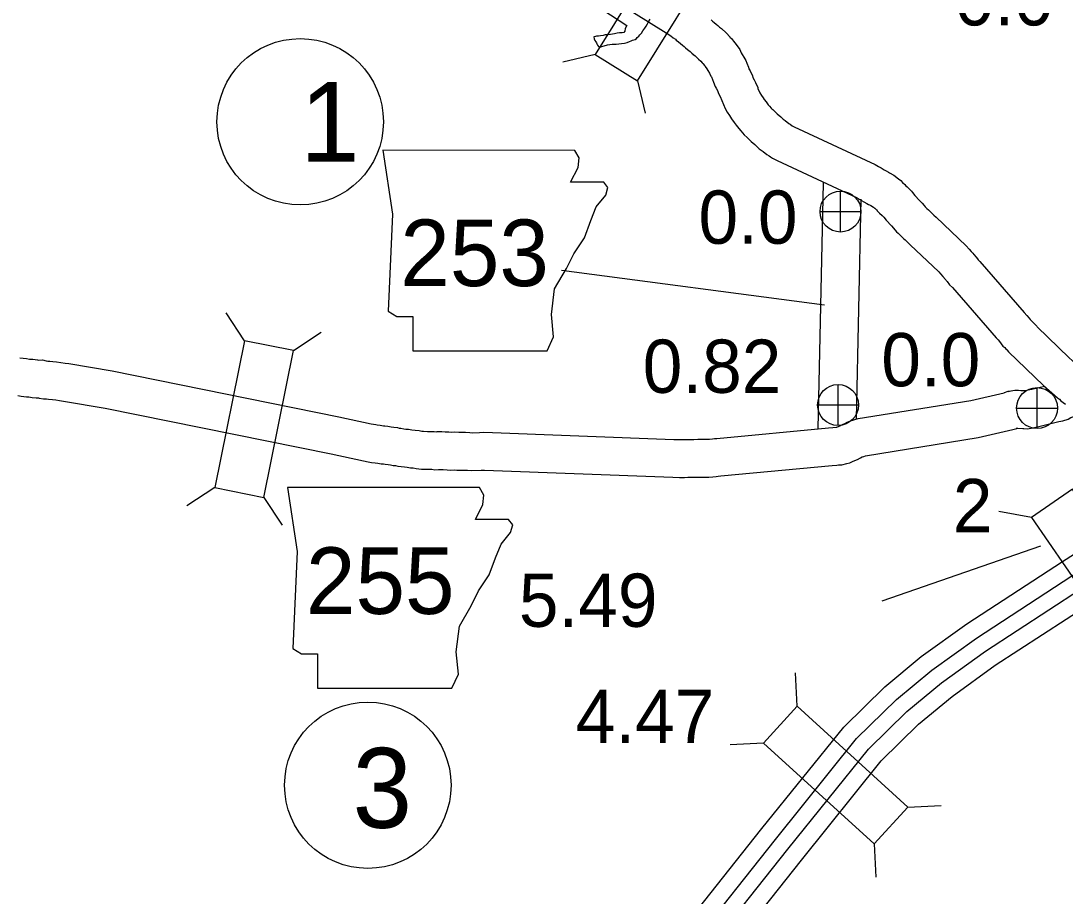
# Model space of a CAD drawing. Extents: x -939622 to -934245, y 1383184 to 1385301.
# Drawn here: x -936413.38 to -936388.54, y 1384539.92 to 1384560.75 of the extents above; entities that cross this region are included whole.
import ezdxf

# ---------------------------------------------------------------- set-up
doc = ezdxf.new("R2010")
doc.units = 0
for name, color, linetype in [('Level 10', 7, 'Continuous'), ('Level 20', 7, 'Continuous'), ('Level 21', 7, 'Continuous'), ('Level 25', 7, 'Continuous'), ('Level 26', 7, 'Continuous'), ('Level 27', 7, 'Continuous'), ('Level 9', 7, 'Continuous')]:
    doc.layers.add(name, color=color, linetype=linetype)

msp = doc.modelspace()

# ---------------------------------------------------------------- linework, layer by layer
at = {"layer": 'Level 10'}
for p, q in [((-936396.806, 1384560.644), (-936396.792, 1384560.631)), ((-936397.381, 1384559.951), (-936397.396, 1384559.964)), ((-936389.285, 1384553.558), (-936389.27, 1384553.543)), ((-936389.915, 1384552.916), (-936389.93, 1384552.931))]:
    msp.add_line(p, q, dxfattribs=at)
for points in [[(-936399.167, 1384561.174), (-936398.032, 1384560.469), (-936397.926, 1384560.396), (-936397.865, 1384560.351), (-936397.814, 1384560.316), (-936397.793, 1384560.298), (-936397.743, 1384560.257), (-936397.695, 1384560.218), (-936397.641, 1384560.173), (-936397.604, 1384560.143), (-936397.573, 1384560.116), (-936397.529, 1384560.074), (-936397.465, 1384560.022), (-936397.422, 1384559.985), (-936397.381, 1384559.951)], [(-936396.965, 1384560.781), (-936396.93, 1384560.746), (-936396.891, 1384560.715), (-936396.843, 1384560.674), (-936396.806, 1384560.644)], [(-936396.792, 1384560.631), (-936396.762, 1384560.604), (-936396.72, 1384560.57), (-936396.605, 1384560.468), (-936396.601, 1384560.463), (-936396.521, 1384560.375), (-936396.517, 1384560.37), (-936396.477, 1384560.334), (-936396.433, 1384560.272), (-936396.397, 1384560.23), (-936396.369, 1384560.189), (-936396.283, 1384560.073), (-936396.246, 1384559.993), (-936396.225, 1384559.957), (-936396.188, 1384559.892), (-936396.139, 1384559.811), (-936396.116, 1384559.746), (-936396.071, 1384559.649), (-936396.064, 1384559.612), (-936396.064, 1384559.61), (-936396.038, 1384559.567), (-936395.983, 1384559.443), (-936395.969, 1384559.406), (-936395.941, 1384559.355), (-936395.911, 1384559.286), (-936395.855, 1384559.17), (-936395.85, 1384559.128), (-936395.848, 1384559.126), (-936395.803, 1384559.043), (-936395.762, 1384558.979), (-936395.727, 1384558.919), (-936395.7, 1384558.882), (-936395.658, 1384558.831), (-936395.603, 1384558.759), (-936395.572, 1384558.722), (-936395.533, 1384558.678), (-936395.521, 1384558.664), (-936395.499, 1384558.643), (-936395.454, 1384558.603), (-936395.396, 1384558.545), (-936395.308, 1384558.468), (-936395.254, 1384558.415), (-936395.206, 1384558.384), (-936395.116, 1384558.314), (-936395.085, 1384558.294), (-936395.035, 1384558.259), (-936395.022, 1384558.251), (-936395.008, 1384558.242), (-936394.991, 1384558.233), (-936393.062, 1384557.337), (-936392.98, 1384557.286), (-936392.921, 1384557.253), (-936392.873, 1384557.222), (-936392.846, 1384557.207), (-936392.803, 1384557.186), (-936392.742, 1384557.152), (-936392.722, 1384557.14), (-936392.617, 1384557.085), (-936392.503, 1384556.996), (-936392.455, 1384556.955), (-936392.409, 1384556.91), (-936392.356, 1384556.858), (-936392.331, 1384556.827), (-936392.298, 1384556.804), (-936392.236, 1384556.743), (-936392.2, 1384556.7), (-936392.173, 1384556.67), (-936392.117, 1384556.601), (-936392.005, 1384556.479), (-936391.947, 1384556.413), (-936391.898, 1384556.358), (-936391.871, 1384556.331), (-936391.833, 1384556.291), (-936391.79, 1384556.256), (-936391.755, 1384556.218), (-936391.728, 1384556.195), (-936391.669, 1384556.133), (-936391.614, 1384556.081), (-936390.894, 1384555.403), (-936390.825, 1384555.32), (-936390.78, 1384555.268), (-936390.741, 1384555.225), (-936390.712, 1384555.197), (-936390.657, 1384555.128), (-936390.629, 1384555.091), (-936390.614, 1384555.071), (-936390.57, 1384555.027), (-936389.516, 1384553.813), (-936389.45, 1384553.742), (-936389.401, 1384553.679), (-936389.376, 1384553.648), (-936389.321, 1384553.594), (-936389.285, 1384553.558)], [(-936397.396, 1384559.964), (-936397.346, 1384559.919), (-936397.32, 1384559.898), (-936397.265, 1384559.844), (-936397.21, 1384559.795), (-936397.18, 1384559.755), (-936397.163, 1384559.74), (-936397.112, 1384559.681), (-936397.103, 1384559.668), (-936397.062, 1384559.612), (-936397.043, 1384559.572), (-936397.004, 1384559.506), (-936396.967, 1384559.44), (-936396.955, 1384559.42), (-936396.907, 1384559.292), (-936396.864, 1384559.196), (-936396.841, 1384559.156), (-936396.816, 1384559.1), (-936396.787, 1384559.023), (-936396.748, 1384558.955), (-936396.626, 1384558.671), (-936396.579, 1384558.585), (-936396.528, 1384558.506), (-936396.479, 1384558.423), (-936396.414, 1384558.335), (-936396.365, 1384558.273), (-936396.305, 1384558.196), (-936396.256, 1384558.137), (-936396.216, 1384558.092), (-936396.174, 1384558.041), (-936396.105, 1384557.978), (-936396.072, 1384557.948), (-936396.009, 1384557.886), (-936395.921, 1384557.809), (-936395.818, 1384557.707), (-936395.727, 1384557.649), (-936395.635, 1384557.577), (-936395.583, 1384557.544), (-936395.548, 1384557.52), (-936395.5, 1384557.487), (-936395.442, 1384557.454), (-936395.393, 1384557.428), (-936393.491, 1384556.544), (-936393.44, 1384556.512), (-936393.384, 1384556.481), (-936393.331, 1384556.447), (-936393.261, 1384556.408), (-936393.22, 1384556.388), (-936393.196, 1384556.375), (-936393.167, 1384556.357), (-936393.105, 1384556.324), (-936393.074, 1384556.3), (-936393.067, 1384556.294), (-936393.04, 1384556.268), (-936393.026, 1384556.254), (-936393.013, 1384556.237), (-936392.957, 1384556.177), (-936392.892, 1384556.119), (-936392.884, 1384556.114), (-936392.858, 1384556.085), (-936392.799, 1384556.012), (-936392.674, 1384555.877), (-936392.623, 1384555.819), (-936392.551, 1384555.737), (-936392.511, 1384555.698), (-936392.446, 1384555.631), (-936392.41, 1384555.601), (-936392.385, 1384555.573), (-936392.351, 1384555.544), (-936392.301, 1384555.492), (-936392.23, 1384555.425), (-936391.551, 1384554.785), (-936391.511, 1384554.737), (-936391.453, 1384554.67), (-936391.389, 1384554.6), (-936391.381, 1384554.592), (-936391.37, 1384554.578), (-936391.348, 1384554.549), (-936391.29, 1384554.473), (-936391.226, 1384554.41), (-936390.187, 1384553.213), (-936390.137, 1384553.16), (-936390.108, 1384553.122), (-936390.024, 1384553.016), (-936389.981, 1384552.981), (-936389.951, 1384552.951), (-936389.915, 1384552.916)], [(-936394.295, 1384556.903), (-936394.422, 1384551.044)], [(-936393.404, 1384556.509), (-936393.517, 1384551.278)], [(-936389.27, 1384553.543), (-936389.22, 1384553.489), (-936389.206, 1384553.47), (-936388.444, 1384552.735), (-936388.158, 1384552.482), (-936388.107, 1384552.445), (-936388.066, 1384552.408), (-936387.996, 1384552.365), (-936387.933, 1384552.327), (-936387.901, 1384552.304), (-936387.816, 1384552.254), (-936387.803, 1384552.24), (-936385.757, 1384551.045), (-936385.696, 1384550.999), (-936385.686, 1384550.994), (-936385.661, 1384550.982), (-936385.587, 1384550.949), (-936385.513, 1384550.905), (-936385.51, 1384550.903), (-936385.481, 1384550.891), (-936385.443, 1384550.87), (-936385.405, 1384550.853), (-936385.365, 1384550.834), (-936384.533, 1384550.494)], [(-936413.404, 1384552.738), (-936413.328, 1384552.728), (-936413.25, 1384552.717), (-936413.175, 1384552.706), (-936413.098, 1384552.703), (-936412.987, 1384552.684), (-936412.975, 1384552.682), (-936412.87, 1384552.684), (-936412.782, 1384552.664), (-936412.74, 1384552.657), (-936412.691, 1384552.653), (-936412.625, 1384552.647), (-936412.536, 1384552.636), (-936412.435, 1384552.627), (-936412.332, 1384552.609), (-936412.241, 1384552.598), (-936411.214, 1384552.425), (-936405.821, 1384551.328), (-936405.047, 1384551.167), (-936404.943, 1384551.145), (-936404.904, 1384551.138), (-936404.84, 1384551.131), (-936404.758, 1384551.118), (-936404.726, 1384551.114), (-936404.654, 1384551.111), (-936404.574, 1384551.096), (-936404.514, 1384551.088), (-936404.426, 1384551.074), (-936404.383, 1384551.065), (-936404.342, 1384551.06), (-936404.273, 1384551.048), (-936404.228, 1384551.041), (-936404.159, 1384551.034), (-936404.081, 1384551.025), (-936404.001, 1384551.014), (-936403.909, 1384551.003), (-936403.846, 1384550.99), (-936403.803, 1384550.986), (-936403.707, 1384550.984), (-936403.638, 1384550.982), (-936403.555, 1384550.983), (-936403.504, 1384550.976), (-936403.479, 1384550.978), (-936403.37, 1384550.979), (-936403.291, 1384550.973), (-936403.2, 1384550.971), (-936403.146, 1384550.967), (-936403.058, 1384550.971), (-936402.964, 1384550.964), (-936402.922, 1384550.963), (-936402.807, 1384550.964), (-936402.704, 1384550.958), (-936402.639, 1384550.954), (-936402.475, 1384550.958), (-936402.367, 1384550.966), (-936397.847, 1384550.792), (-936397.705, 1384550.788), (-936397.623, 1384550.788), (-936397.542, 1384550.792), (-936397.459, 1384550.793), (-936397.377, 1384550.794), (-936397.283, 1384550.798), (-936397.223, 1384550.796), (-936397.161, 1384550.8), (-936397.096, 1384550.797), (-936397.046, 1384550.797), (-936397.003, 1384550.8), (-936396.931, 1384550.809), (-936396.882, 1384550.813), (-936396.826, 1384550.819), (-936394.17, 1384551.068), (-936394.069, 1384551.078), (-936393.99, 1384551.087), (-936393.976, 1384551.087), (-936393.959, 1384551.092), (-936393.933, 1384551.102), (-936393.896, 1384551.117), (-936393.885, 1384551.122), (-936393.839, 1384551.148), (-936393.784, 1384551.176), (-936393.725, 1384551.207), (-936393.65, 1384551.235), (-936393.622, 1384551.243), (-936393.594, 1384551.254), (-936393.543, 1384551.271), (-936393.463, 1384551.289), (-936390.784, 1384551.722), (-936389.992, 1384551.906), (-936389.988, 1384551.907), (-936389.896, 1384551.939), (-936389.828, 1384551.948)], [(-936389.93, 1384552.931), (-936389.919, 1384552.919), (-936389.89, 1384552.879), (-936389.054, 1384552.074), (-936388.724, 1384551.781), (-936388.678, 1384551.748), (-936388.642, 1384551.715), (-936388.537, 1384551.631)], [(-936389.896, 1384551.934), (-936389.834, 1384551.952), (-936389.739, 1384551.962), (-936389.7, 1384551.962), (-936389.65, 1384551.963), (-936389.6, 1384551.959), (-936389.557, 1384551.956), (-936389.503, 1384551.961), (-936389.473, 1384551.957), (-936389.425, 1384551.973), (-936389.338, 1384551.986), (-936389.036, 1384552.059)], [(-936413.454, 1384551.837), (-936413.377, 1384551.826), (-936413.253, 1384551.808), (-936413.192, 1384551.806), (-936413.111, 1384551.792), (-936413.016, 1384551.782), (-936412.965, 1384551.783), (-936412.95, 1384551.779), (-936412.848, 1384551.763), (-936412.772, 1384551.757), (-936412.723, 1384551.752), (-936412.632, 1384551.741), (-936412.554, 1384551.734), (-936412.464, 1384551.718), (-936412.369, 1384551.707), (-936411.379, 1384551.54), (-936406.002, 1384550.447), (-936405.232, 1384550.287), (-936405.12, 1384550.263), (-936405.039, 1384550.248), (-936404.958, 1384550.238), (-936404.891, 1384550.228), (-936404.809, 1384550.216), (-936404.755, 1384550.214), (-936404.715, 1384550.206), (-936404.643, 1384550.197), (-936404.592, 1384550.189), (-936404.528, 1384550.175), (-936404.473, 1384550.169), (-936404.415, 1384550.159), (-936404.34, 1384550.148), (-936404.259, 1384550.139), (-936404.194, 1384550.132), (-936404.111, 1384550.12), (-936404.054, 1384550.114), (-936403.984, 1384550.099), (-936403.853, 1384550.087), (-936403.728, 1384550.085), (-936403.647, 1384550.082), (-936403.61, 1384550.082), (-936403.535, 1384550.073), (-936403.446, 1384550.078), (-936403.399, 1384550.079), (-936403.334, 1384550.074), (-936403.245, 1384550.072), (-936403.161, 1384550.065), (-936403.07, 1384550.069), (-936403.013, 1384550.065), (-936402.935, 1384550.062), (-936402.829, 1384550.063), (-936402.758, 1384550.059), (-936402.655, 1384550.053), (-936402.43, 1384550.059), (-936402.351, 1384550.065), (-936397.877, 1384549.892), (-936397.713, 1384549.887), (-936397.597, 1384549.889), (-936397.517, 1384549.892), (-936397.45, 1384549.893), (-936397.352, 1384549.894), (-936397.279, 1384549.898), (-936397.213, 1384549.895), (-936397.155, 1384549.899), (-936397.112, 1384549.897), (-936397.018, 1384549.898), (-936396.923, 1384549.903), (-936396.84, 1384549.913), (-936396.798, 1384549.916), (-936396.735, 1384549.923), (-936394.085, 1384550.172), (-936393.977, 1384550.183), (-936393.936, 1384550.187), (-936393.855, 1384550.188), (-936393.734, 1384550.22), (-936393.668, 1384550.239), (-936393.599, 1384550.266), (-936393.547, 1384550.288), (-936393.485, 1384550.314), (-936393.412, 1384550.355), (-936393.372, 1384550.376), (-936393.363, 1384550.381), (-936393.332, 1384550.39), (-936393.292, 1384550.405), (-936390.61, 1384550.838), (-936389.788, 1384551.03), (-936389.69, 1384551.053), (-936389.671, 1384551.062)], [(-936389.709, 1384551.062), (-936389.691, 1384551.062), (-936389.682, 1384551.062), (-936389.665, 1384551.061), (-936389.547, 1384551.054), (-936389.523, 1384551.056), (-936389.449, 1384551.046), (-936389.302, 1384551.066), (-936389.211, 1384551.095), (-936389.211, 1384551.095), (-936389.167, 1384551.102), (-936388.694, 1384551.216), (-936388.599, 1384551.238), (-936388.47, 1384551.278), (-936388.411, 1384551.315), (-936388.221, 1384551.376), (-936388.219, 1384551.377), (-936388.209, 1384551.378), (-936388.153, 1384551.378), (-936388.109, 1384551.387)], [(-936412.105, 1384514.693), (-936411.981, 1384515.99), (-936411.897, 1384516.546), (-936411.613, 1384517.695), (-936411.366, 1384518.854), (-936411.114, 1384519.957), (-936410.855, 1384520.897), (-936410.434, 1384521.998), (-936409.873, 1384523.209), (-936409.418, 1384524.021), (-936408.853, 1384524.894), (-936407.084, 1384527.227), (-936404.629, 1384530.336), (-936402.743, 1384532.684), (-936399.705, 1384536.545), (-936395.754, 1384541.531), (-936393.808, 1384543.949), (-936392.835, 1384544.906), (-936391.967, 1384545.627), (-936390.884, 1384546.408), (-936388.606, 1384547.89), (-936383.726, 1384551.009)], [(-936411.715, 1384514.439), (-936411.571, 1384515.94), (-936411.492, 1384516.465), (-936411.211, 1384517.603), (-936410.963, 1384518.765), (-936410.714, 1384519.856), (-936410.462, 1384520.768), (-936410.054, 1384521.837), (-936409.505, 1384523.021), (-936409.065, 1384523.808), (-936408.515, 1384524.656), (-936406.758, 1384526.975), (-936404.306, 1384530.079), (-936402.42, 1384532.427), (-936399.382, 1384536.289), (-936395.432, 1384541.274), (-936393.502, 1384543.672), (-936392.558, 1384544.6), (-936391.714, 1384545.301), (-936390.651, 1384546.067), (-936388.383, 1384547.544), (-936383.504, 1384550.662)], [(-936411.365, 1384514.165), (-936411.199, 1384515.894), (-936411.123, 1384516.392), (-936410.846, 1384517.519), (-936410.597, 1384518.684), (-936410.35, 1384519.764), (-936410.106, 1384520.651), (-936409.708, 1384521.691), (-936409.171, 1384522.85), (-936408.743, 1384523.614), (-936408.208, 1384524.441), (-936406.461, 1384526.745), (-936404.013, 1384529.845), (-936402.127, 1384532.194), (-936399.087, 1384536.057), (-936395.139, 1384541.04), (-936393.223, 1384543.419), (-936392.306, 1384544.321), (-936391.484, 1384545.004), (-936390.439, 1384545.758), (-936388.179, 1384547.229), (-936383.302, 1384550.346)], [(-936410.98, 1384513.863), (-936410.789, 1384515.843), (-936410.718, 1384516.312), (-936410.444, 1384517.426), (-936410.194, 1384518.595), (-936409.95, 1384519.663), (-936409.713, 1384520.522), (-936409.328, 1384521.531), (-936408.804, 1384522.662), (-936408.39, 1384523.401), (-936407.87, 1384524.204), (-936406.135, 1384526.493), (-936403.69, 1384529.588), (-936401.804, 1384531.937), (-936398.764, 1384535.801), (-936394.816, 1384540.782), (-936392.917, 1384543.142), (-936392.029, 1384544.015), (-936391.232, 1384544.678), (-936390.206, 1384545.417), (-936387.956, 1384546.882), (-936383.08, 1384549.998)]]:
    msp.add_lwpolyline(points, dxfattribs=at)
at = {"layer": 'Level 20'}
for p, q in [((-936399.724, 1384559.952), (-936400.495, 1384559.771)), ((-936398.715, 1384559.325), (-936398.534, 1384558.554)), ((-936408.061, 1384553.143), (-936408.498, 1384553.803)), ((-936406.897, 1384552.906), (-936406.237, 1384553.343)), ((-936408.771, 1384549.65), (-936409.432, 1384549.213)), ((-936407.607, 1384549.414), (-936407.17, 1384548.753)), ((-936389.343, 1384548.935), (-936390.122, 1384549.079)), ((-936394.917, 1384544.443), (-936394.954, 1384545.235)), ((-936395.717, 1384543.565), (-936396.508, 1384543.528)), ((-936392.283, 1384542.043), (-936391.491, 1384542.08)), ((-936393.083, 1384541.165), (-936393.046, 1384540.374))]:
    msp.add_line(p, q, dxfattribs=at)
for points in [[(-936397.844, 1384562.98), (-936399.724, 1384559.952), (-936398.715, 1384559.325), (-936396.835, 1384562.353)], [(-936408.061, 1384553.143), (-936408.771, 1384549.65), (-936407.607, 1384549.414), (-936406.897, 1384552.906)], [(-936386.344, 1384546.673), (-936388.364, 1384549.608), (-936389.343, 1384548.935), (-936387.322, 1384545.999)], [(-936392.283, 1384542.043), (-936394.917, 1384544.443), (-936395.717, 1384543.565), (-936393.083, 1384541.165)]]:
    msp.add_lwpolyline(points, close=True, dxfattribs=at)
at = {"layer": 'Level 21'}
for p, q in [((-936400.522, 1384554.821), (-936394.263, 1384553.996)), ((-936392.895, 1384546.949), (-936389.123, 1384548.262))]:
    msp.add_line(p, q, dxfattribs=at)
for points in [[(-936404.772, 1384557.674), (-936404.544, 1384556.152), (-936404.645, 1384553.843), (-936404.442, 1384553.716), (-936404.062, 1384553.716), (-936404.062, 1384552.904), (-936400.864, 1384552.904), (-936400.712, 1384553.233), (-936400.763, 1384553.766), (-936400.687, 1384554.375), (-936400.407, 1384554.858), (-936400.23, 1384555.213), (-936399.976, 1384555.594), (-936399.824, 1384556), (-936399.697, 1384556.329), (-936399.469, 1384556.609), (-936399.418, 1384556.786), (-936399.519, 1384556.913), (-936400.306, 1384556.913), (-936400.128, 1384557.268), (-936400.103, 1384557.497), (-936400.208, 1384557.672)], [(-936407.038, 1384549.648), (-936406.809, 1384548.125), (-936406.911, 1384545.816), (-936406.708, 1384545.689), (-936406.327, 1384545.689), (-936406.327, 1384544.877), (-936403.13, 1384544.877), (-936402.977, 1384545.207), (-936403.028, 1384545.74), (-936402.952, 1384546.349), (-936402.673, 1384546.831), (-936402.495, 1384547.186), (-936402.241, 1384547.567), (-936402.089, 1384547.973), (-936401.962, 1384548.303), (-936401.734, 1384548.582), (-936401.683, 1384548.76), (-936401.785, 1384548.887), (-936402.571, 1384548.887), (-936402.394, 1384549.242), (-936402.368, 1384549.47), (-936402.474, 1384549.646)]]:
    msp.add_lwpolyline(points, close=True, dxfattribs=at)
at = {"layer": 'Level 26'}
for p, q in [((-936393.886, 1384555.729), (-936393.886, 1384556.704)), ((-936394.373, 1384556.216), (-936393.398, 1384556.216)), ((-936393.944, 1384551.126), (-936393.944, 1384552.101)), ((-936389.21, 1384551.053), (-936389.21, 1384552.028)), ((-936394.432, 1384551.613), (-936393.457, 1384551.613)), ((-936389.697, 1384551.54), (-936388.722, 1384551.54))]:
    msp.add_line(p, q, dxfattribs=at)
for centre in [(-936393.886, 1384556.216), (-936393.944, 1384551.613), (-936389.21, 1384551.54)]:
    msp.add_circle(centre, 0.487, dxfattribs=at)
at = {"layer": 'Level 27'}
for centre in [(-936406.739, 1384558.353), (-936405.13, 1384542.564)]:
    msp.add_ellipse(centre, major_axis=(0, 1.98), ratio=0.999998, dxfattribs=at)
at = {"layer": 'Level 9'}
for points in [[(-936399.743, 1384561.15), (-936398.967, 1384560.644), (-936399.011, 1384560.569), (-936399.02, 1384560.509), (-936399.043, 1384560.476), (-936399.079, 1384560.466), (-936399.142, 1384560.466), (-936399.196, 1384560.459), (-936399.265, 1384560.443), (-936399.313, 1384560.437), (-936399.361, 1384560.43), (-936399.412, 1384560.424), (-936399.483, 1384560.42), (-936399.534, 1384560.41), (-936399.597, 1384560.398), (-936399.642, 1384560.391), (-936399.672, 1384560.391), (-936399.693, 1384560.388), (-936399.717, 1384560.385), (-936399.753, 1384560.372), (-936399.746, 1384560.324), (-936399.728, 1384560.285), (-936399.71, 1384560.259), (-936399.694, 1384560.229), (-936399.682, 1384560.205), (-936399.67, 1384560.178), (-936399.645, 1384560.142), (-936399.606, 1384560.128), (-936399.567, 1384560.143), (-936399.427, 1384560.183), (-936399.316, 1384560.203), (-936399.22, 1384560.201), (-936399.158, 1384560.21), (-936399.095, 1384560.217), (-936399.026, 1384560.227), (-936398.963, 1384560.239), (-936398.906, 1384560.267), (-936398.862, 1384560.282), (-936398.832, 1384560.292), (-936398.772, 1384560.313), (-936398.739, 1384560.338), (-936398.722, 1384560.356), (-936398.683, 1384560.392)], [(-936398.683, 1384560.392), (-936398.659, 1384560.422), (-936398.621, 1384560.465), (-936398.588, 1384560.519), (-936398.544, 1384560.58), (-936398.512, 1384560.631), (-936398.479, 1384560.685), (-936398.45, 1384560.731), (-936398.411, 1384560.791)]]:
    msp.add_lwpolyline(points, dxfattribs=at)

# ---------------------------------------------------------------- texts
at = {"layer": 'Level 20'}
msp.add_text('2', height=1.267, dxfattribs=at).set_placement((-936391.214, 1384548.585))
at = {"layer": 'Level 21'}
for s, p in [('253', (-936404.357, 1384554.442)), ('255', (-936406.601, 1384546.64))]:
    msp.add_text(s, height=1.584, dxfattribs=at).set_placement(p)
at = {"layer": 'Level 25'}
for s, p in [('0.0', (-936391.168, 1384560.646)), ('0.0', (-936397.264, 1384555.45)), ('0.0', (-936392.916, 1384552.058)), ('0.82', (-936398.591, 1384551.902)), ('5.49', (-936401.537, 1384546.333)), ('4.47', (-936400.184, 1384543.568))]:
    msp.add_text(s, height=1.2672, dxfattribs=at).set_placement(p)
at = {"layer": 'Level 27'}
for s, p in [('1', (-936406.739, 1384557.402)), ('3', (-936405.493, 1384541.55))]:
    msp.add_text(s, height=1.901, dxfattribs=at).set_placement(p)

doc.saveas('drawing.dxf')
